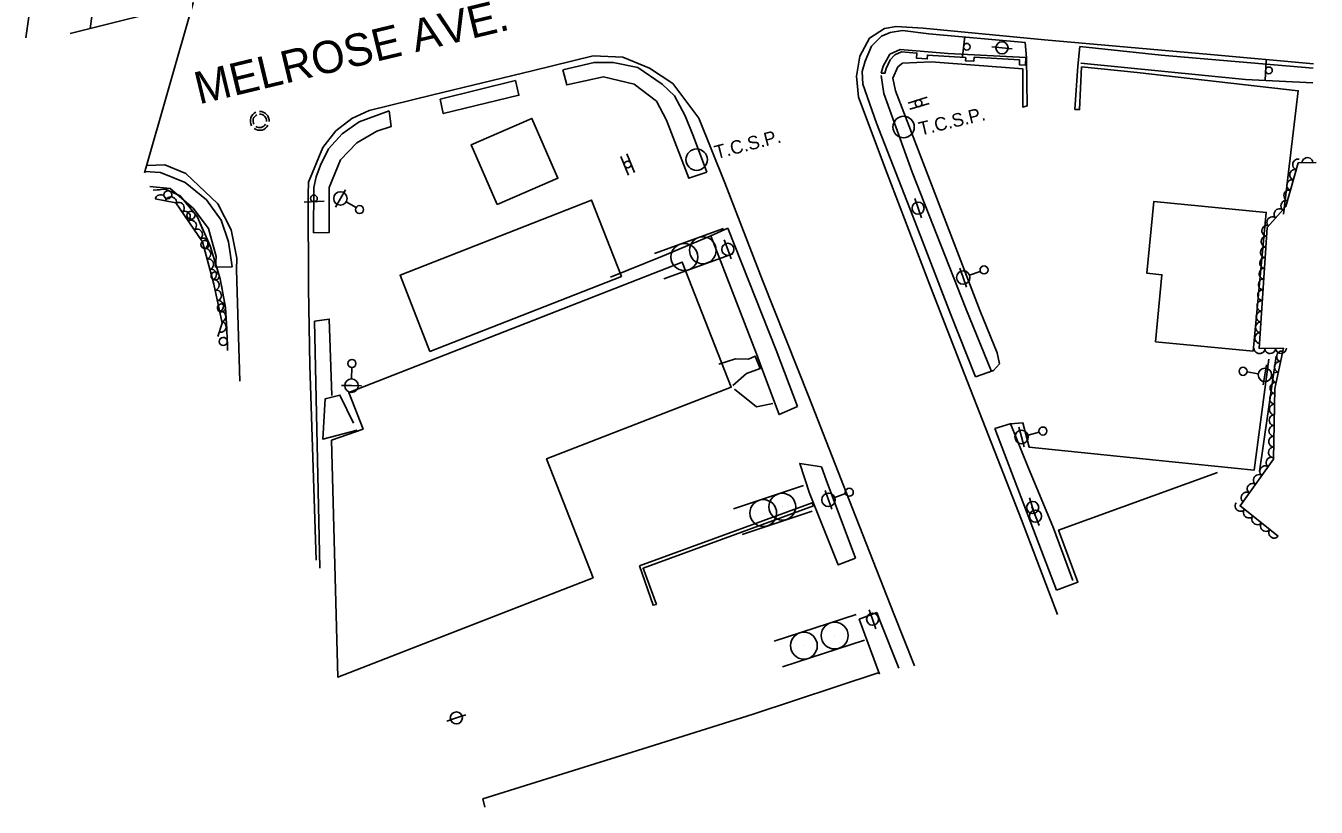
# Model space of a CAD drawing. Extents: x 1722896 to 1754269, y 648279 to 666297.
# Drawn here: x 1746831.8 to 1747312.2, y 651136 to 651426.9 of the extents above; entities that cross this region are included whole.
import ezdxf

# ---------------------------------------------------------------- set-up
doc = ezdxf.new("R2010")
doc.units = 0
for name, color, linetype in [('DESIGN - CENTERLINE - Proposed', 7, 'Continuous'), ('DESIGN - CENTERLINE - Proposed Text', 7, 'Continuous'), ('DESIGN - PUBLIC HEARING - Shapes', 7, 'Continuous'), ('DESIGN - SCRATCH - User 1', 7, 'Continuous'), ('DESIGN - SHEET - Linework', 7, 'Continuous'), ('SURVEY - CENTERLINE - Preliminary Text', 7, 'Continuous'), ('SURVEY - DTM - Breaklines', 7, 'Continuous'), ('SURVEY - VEGETATION - Features with Text', 7, 'Continuous')]:
    doc.layers.add(name, color=color, linetype=linetype)

msp = doc.modelspace()

# ---------------------------------------------------------------- linework, layer by layer
at = {"layer": 'DESIGN - CENTERLINE - Proposed'}
msp.add_lwpolyline([(1746875.95, 651372.13), (1746894.15, 651435.36), (1746848.3, 651423.97)], dxfattribs=at)
at = {"layer": 'DESIGN - CENTERLINE - Proposed Text'}
for points in [[(1747007.3, 651360.34), (1747029.89, 651370.15), (1747020.23, 651392.4), (1746997.64, 651382.6)], [(1746982.29, 651305.66), (1747053.53, 651333.62), (1747042.4, 651361.99), (1746971.16, 651334.03)], [(1747252.36, 651309.29), (1747288.69, 651305.81), (1747293.64, 651357.41), (1747251.76, 651361.43), (1747249.21, 651334.77), (1747254.76, 651334.24)]]:
    msp.add_lwpolyline(points, close=True, dxfattribs=at)
for points in [[(1746945.61, 651272.67), (1746957.4, 651276.77), (1746952.03, 651290.44), (1747076.21, 651338.92), (1747094.44, 651292.42), (1747025.69, 651265.72), (1747043.02, 651221.42), (1746947.93, 651184.49), (1746945.61, 651272.67)], [(1747291.09, 651261.03), (1747297.25, 651303.86)], [(1747291.09, 651261.03), (1747297.25, 651303.86)], [(1747066.64, 651211.54), (1747065.33, 651211.2), (1747060.32, 651225.86), (1747124.6, 651249.31), (1747125.09, 651248.17), (1747061.63, 651224.97), (1747066.64, 651211.54)]]:
    msp.add_lwpolyline(points, dxfattribs=at)
at = {"layer": 'DESIGN - PUBLIC HEARING - Shapes'}
for p, q in [((1747180.49, 651415.48), (1747181.38, 651422.93)), ((1747293.23, 651406.57), (1747293.55, 651414.06)), ((1747160.25, 651398.1), (1747167.42, 651400.29)), ((1747160.95, 651395.8), (1747168.12, 651397.99)), ((1747158.6, 651389.19), (1747158.6, 651389.19)), ((1747056.19, 651371.33), (1747053.35, 651378.27)), ((1747058.41, 651372.23), (1747055.58, 651379.18)), ((1747081.55, 651377.05), (1747081.55, 651377.05)), ((1746942.89, 651361.54), (1746935.39, 651361.28)), ((1747065.93, 651342.09), (1747091.57, 651351.42)), ((1747083.89, 651343.31), (1747083.89, 651343.31)), ((1747069.35, 651332.7), (1747094.98, 651342.02)), ((1747077.02, 651340.81), (1747077.02, 651340.81)), ((1747095.34, 651247.07), (1747121.34, 651255.75)), ((1747113.47, 651247.85), (1747113.47, 651247.85)), ((1747098.51, 651237.58), (1747124.51, 651246.27)), ((1747106.38, 651245.48), (1747106.38, 651245.48)), ((1747110.45, 651197.79), (1747140.94, 651207.76)), ((1747132.99, 651199.9), (1747132.99, 651199.9)), ((1747113.55, 651188.29), (1747144.05, 651198.25)), ((1747121.5, 651196.15), (1747121.5, 651196.15))]:
    msp.add_line(p, q, dxfattribs=at)
for centre, radius in [((1747182.15, 651419.08), 1.25), ((1747294.62, 651410.28), 1.25), ((1747164.18, 651398.04), 1.27), ((1747158.6, 651389.19), 4), ((1747081.55, 651377.05), 4), ((1747055.88, 651375.25), 1.27), ((1746939.08, 651362.63), 1.25), ((1747083.86, 651343.32), 5), ((1747076.98, 651340.82), 5), ((1747113.44, 651247.87), 5), ((1747106.34, 651245.5), 5), ((1747132.95, 651199.92), 5), ((1747121.47, 651196.16), 5)]:
    msp.add_circle(centre, radius, dxfattribs=at)
at = {"layer": 'DESIGN - SCRATCH - User 1'}
for points in [[(1747150.3, 651409.24), (1747150.94, 651411.82), (1747153.51, 651416.28), (1747157.28, 651418.1), (1747175.22, 651416.54), (1747204.12, 651415.03), (1747203.93, 651412.28), (1747201.75, 651412.39), (1747201.78, 651414.16), (1747184.82, 651415.15), (1747184.7, 651413.65), (1747181.63, 651413.85), (1747181.75, 651414.93), (1747181.69, 651415.01), (1747167.5, 651415.99), (1747167.38, 651414.56), (1747163.41, 651414.77), (1747163.56, 651416.73), (1747157.82, 651417.13), (1747155.28, 651416.08), (1747153.55, 651414.23), (1747152.07, 651410.95), (1747151.64, 651409.19), (1747150.3, 651409.24)], [(1746879.24, 651365.71), (1746883.83, 651366.01), (1746889.34, 651363.54), (1746895.63, 651355.88), (1746900.39, 651344.95), (1746904.22, 651332.64), (1746906.11, 651322.02), (1746906.65, 651314), (1746906.93, 651306.06)], [(1746879.24, 651365.71), (1746881.58, 651365.86)], [(1746883.18, 651365.97), (1746883.83, 651366.01), (1746887.43, 651364.4)], [(1746888.89, 651363.74), (1746889.34, 651363.54), (1746890.52, 651362.1)], [(1746890.52, 651362.1), (1746892.01, 651360.29)], [(1746893.02, 651359.05), (1746895.63, 651355.88), (1746895.82, 651355.42)], [(1746896.46, 651353.96), (1746897.4, 651351.8)], [(1746897.4, 651351.8), (1746898.34, 651349.65)], [(1746898.98, 651348.18), (1746900.39, 651344.95), (1746900.71, 651343.92)], [(1746901.18, 651342.4), (1746901.88, 651340.15)], [(1746901.88, 651340.15), (1746902.58, 651337.91)], [(1746903.05, 651336.38), (1746904.22, 651332.64), (1746904.34, 651331.97)], [(1746904.62, 651330.39), (1746905.03, 651328.08)], [(1746905.03, 651328.08), (1746905.44, 651325.77)], [(1746905.72, 651324.19), (1746906.11, 651322.02), (1746906.27, 651319.63)], [(1746906.38, 651318.03), (1746906.53, 651315.69)], [(1746906.53, 651315.69), (1746906.65, 651314), (1746906.67, 651313.34)], [(1746906.73, 651311.74), (1746906.89, 651307.15)]]:
    msp.add_lwpolyline(points, dxfattribs=at)
for centre, start, end in [((1746884.7, 651363.98), 179.0689, 179.0591), ((1746893.31, 651356.34), 152.6274, 152.6176), ((1746898.51, 651345.49), 136.7971, 136.7872), ((1746902.3, 651333.76), 130.5663, 130.5564), ((1746904.62, 651321.85), 117.0819, 117.0721), ((1746905.31, 651309.41), 115.3386, 115.3288)]:
    msp.add_arc(centre, 1.5, start, end, dxfattribs=at)
at = {"layer": 'SURVEY - CENTERLINE - Preliminary Text'}
for points in [[(1746933.1, 651736.19), (1746912.91, 651672.48), (1746896.47, 651618.57), (1746863.46, 651481.12), (1746855.83, 651425.84)], [(1746831.82, 651422.36), (1746834.99, 651445.15), (1746839.45, 651469.36), (1746845.67, 651496.03)], [(1747311.21, 651412.7), (1747272.89, 651416.2), (1747211, 651421.67), (1747165.89, 651426.02), (1747155.81, 651426.61), (1747151.44, 651425.83), (1747145.97, 651422.28), (1747142.35, 651415.59), (1747141.05, 651408.08), (1747141.78, 651400.27), (1747152.47, 651371.88), (1747168.6, 651329.7), (1747181.26, 651297.27), (1747202.46, 651243.05), (1747215.95, 651207.71)], [(1747203.92, 651420.71), (1747167.95, 651423.9), (1747158.23, 651425.07), (1747153.63, 651424.42), (1747150.33, 651422.98), (1747146.71, 651419.33), (1747144.28, 651413.74), (1747143.22, 651409.9), (1747143.41, 651405.2), (1747148.47, 651390.62), (1747162.9, 651353.84), (1747176.08, 651319.67), (1747185.33, 651296.17)], [(1747185.33, 651296.17), (1747192.03, 651298.53), (1747194.3, 651301.04), (1747193.4, 651305.18), (1747187.13, 651320.69), (1747155.61, 651402.62), (1747154.62, 651407.43), (1747156.42, 651411.56), (1747158.22, 651412.97), (1747168.83, 651413.42), (1747202.94, 651410.87), (1747202.97, 651396.64), (1747204.6, 651397.06), (1747204.4, 651414.89), (1747203.92, 651420.71)], [(1746939.92, 651227.95), (1746937.52, 651300.57), (1746937.1, 651329.14), (1746936.94, 651363.91), (1746937.05, 651368.63), (1746942.34, 651381.6), (1746947.27, 651387.8), (1746953.16, 651392.36), (1746959.61, 651395.39), (1746983.37, 651401.2), (1747020.3, 651410.09), (1747043.05, 651415.64), (1747054.09, 651415.22), (1747064.05, 651411.06), (1747072.75, 651405.38), (1747082.43, 651392.47), (1747092.02, 651368.45), (1747106.15, 651331.82), (1747123.31, 651288.82), (1747139.6, 651247.23), (1747154.99, 651208.06), (1747162.69, 651188.64)], [(1747224.19, 651419.17), (1747223.51, 651411.87), (1747222.41, 651395.73), (1747224.14, 651395.67), (1747224.84, 651411.56), (1747245.62, 651409.44), (1747305.52, 651402.69), (1747300.07, 651356.7)], [(1747311.05, 651411.05), (1747254.47, 651415.96), (1747224.19, 651419.17)], [(1747085.38, 651372.45), (1747080.38, 651385.69), (1747077.28, 651393.3), (1747073.36, 651400.78), (1747068.77, 651405.1), (1747059.72, 651411.4), (1747050.47, 651413.2), (1747043.39, 651413.23), (1747031.75, 651410.44)], [(1747085.38, 651372.45), (1747078.65, 651370.11), (1747070.31, 651391.72), (1747066.65, 651398.76), (1747058.35, 651405.11), (1747046.83, 651407.85), (1747033.17, 651404.85), (1747031.75, 651410.44)], [(1747310.94, 651405.7), (1747285.86, 651406.94), (1747224.55, 651412.97)], [(1747014.07, 651406.47), (1746986.08, 651399.61)], [(1747014.07, 651406.47), (1747015.38, 651401.05), (1746987.2, 651394.17), (1746986.08, 651399.61)], [(1747150.25, 651408.36), (1747151.27, 651401.62), (1747161.79, 651372.34), (1747181.77, 651321.66), (1747191.29, 651298.26)], [(1746967.15, 651395.26), (1746955.94, 651391.07), (1746949.57, 651386.62), (1746944.56, 651381.1), (1746941.58, 651374.99), (1746939.94, 651370.7), (1746939.01, 651366.67), (1746938.89, 651349.85)], [(1746967.15, 651395.26), (1746967.88, 651389.45), (1746962.53, 651387.6), (1746955.05, 651383.28), (1746948.92, 651376.99), (1746944.77, 651366.66), (1746944.81, 651349.96), (1746938.89, 651349.85)], [(1746876.1, 651372.58), (1746881.98, 651372.22), (1746891.16, 651368.51), (1746899.08, 651362.14), (1746904.54, 651354.5), (1746907.3, 651346.51), (1746908.69, 651337.16)], [(1746876.82, 651374.89), (1746883.56, 651375.09), (1746891.4, 651371.92), (1746903.32, 651360.61), (1746908.3, 651350.89), (1746910.43, 651340.36), (1746910.26, 651335.98), (1746911.49, 651294.55)], [(1746878, 651367.02), (1746885.6, 651366.31), (1746894.12, 651358.98), (1746899.8, 651351.48), (1746902.69, 651340.97), (1746902.48, 651337.06), (1746908.69, 651337.16)], [(1747086.8, 651348.66), (1747068.88, 651341.08), (1747049.43, 651333.37)], [(1747119.08, 651285.21), (1747112.23, 651282.14), (1747105.65, 651299.73), (1747103.78, 651304.76), (1747086.8, 651348.66), (1747093.21, 651351.54)], [(1747119.08, 651285.21), (1747111.13, 651306.17), (1747093.21, 651351.54)], [(1746939.31, 651316.94), (1746944.79, 651317.7), (1746945.77, 651289.3)], [(1746941.3, 651224.94), (1746939.31, 651316.94)], [(1747089.85, 651300.98), (1747096.05, 651302.91), (1747100.85, 651302.84), (1747103.3, 651303.95), (1747105.21, 651299.37), (1747100.17, 651297.48), (1747094.99, 651293.02)], [(1747192.53, 651276.95), (1747198.32, 651278.71), (1747203, 651279.05), (1747205.34, 651270.05), (1747252.51, 651265.19), (1747289.11, 651261.47), (1747294.52, 651302.75)], [(1747109.98, 651286.23), (1747103.78, 651285.09), (1747095.7, 651291.67)], [(1747192.53, 651276.95), (1747207, 651239.27), (1747215.53, 651216.87)], [(1747198.57, 651278.49), (1747204.89, 651262.8), (1747214.42, 651239.88), (1747221.64, 651220.41)], [(1747140.66, 651228.7), (1747134.26, 651226.24), (1747123.62, 651252.93), (1747119.92, 651263.99), (1747128.01, 651262.75)], [(1747140.66, 651228.7), (1747129.72, 651257.86), (1747128.01, 651262.75)], [(1747215.53, 651216.87), (1747223.48, 651219.79), (1747216.33, 651239.17), (1747275.49, 651260.55)], [(1747149.66, 651185.49), (1747142.08, 651206), (1747148.67, 651208.53)], [(1747156.83, 651187.84), (1747150.01, 651204.9), (1747148.67, 651208.53)], [(1747002.71, 651136.04), (1747002, 651139.1), (1747061.49, 651157.71), (1747102.54, 651170.62), (1747149.18, 651186.06)]]:
    msp.add_lwpolyline(points, dxfattribs=at)
at = {"layer": 'SURVEY - DTM - Breaklines'}
for p, q in [((1747195.24, 651418.66), (1747191.51, 651419.04)), ((1747195.24, 651418.66), (1747198.97, 651418.29)), ((1746948.93, 651362.6), (1746947.05, 651359.35)), ((1746948.93, 651362.6), (1746950.8, 651365.85)), ((1747163.99, 651358.98), (1747162.76, 651362.53)), ((1746954.77, 651359.22), (1746951.09, 651361.35)), ((1747163.99, 651358.98), (1747165.22, 651355.44)), ((1747093.15, 651343.67), (1747091.83, 651347.18)), ((1747093.15, 651343.67), (1747094.47, 651340.16)), ((1747180.79, 651333.18), (1747179.51, 651336.7)), ((1747187.14, 651335.48), (1747183.14, 651334.03)), ((1747180.79, 651333.18), (1747182.07, 651329.65)), ((1747293.12, 651296.93), (1747293.74, 651300.63)), ((1746953.2, 651299.68), (1746953.12, 651295.43)), ((1747286.47, 651298.03), (1747290.66, 651297.34)), ((1747293.12, 651296.93), (1747292.51, 651293.23)), ((1746953.07, 651292.93), (1746949.32, 651293)), ((1746953.07, 651292.93), (1746956.82, 651292.86)), ((1747202.51, 651273.83), (1747201.51, 651277.44)), ((1747202.51, 651273.83), (1747203.52, 651270.21)), ((1747209.02, 651275.63), (1747204.92, 651274.5)), ((1747130.64, 651250.44), (1747129.35, 651253.96)), ((1747136.98, 651252.76), (1747132.99, 651251.3)), ((1747130.64, 651250.44), (1747131.93, 651246.92)), ((1747206.65, 651247.58), (1747205.48, 651251.14)), ((1747207.69, 651244.36), (1747206.3, 651247.84)), ((1747206.65, 651247.58), (1747207.82, 651244.02)), ((1747207.69, 651244.36), (1747209.08, 651240.88)), ((1747147.07, 651206.01), (1747145.84, 651209.55)), ((1747147.07, 651206.01), (1747148.3, 651202.46)), ((1746992.11, 651169.26), (1746995.66, 651170.46)), ((1746992.11, 651169.26), (1746988.56, 651168.05))]:
    msp.add_line(p, q, dxfattribs=at)
for centre, radius in [((1747195.24, 651418.66), 2.25), ((1746948.93, 651362.6), 2.5), ((1746956.07, 651358.47), 1.5), ((1747163.99, 651358.98), 2.25), ((1747093.15, 651343.67), 2.25), ((1747180.79, 651333.18), 2.5), ((1747188.55, 651336), 1.5), ((1746953.22, 651301.18), 1.5), ((1747284.99, 651298.27), 1.5), ((1746953.07, 651292.93), 2.5), ((1747293.12, 651296.93), 2.5), ((1747202.51, 651273.83), 2.5), ((1747210.46, 651276.04), 1.5), ((1747130.64, 651250.44), 2.5), ((1747138.39, 651253.27), 1.5), ((1747206.65, 651247.58), 2.25), ((1747207.69, 651244.36), 2.25), ((1747147.07, 651206.01), 2.25), ((1746992.11, 651169.26), 2.25)]:
    msp.add_circle(centre, radius, dxfattribs=at)
for radius, start, end in [(3.5, 113.5086, 210.8033), (2.5, 114.311, 210.7492), (3.5, 355.1023, 91.5486), (2.5, 355.0996, 91.6446), (3.5, 234.9453, 331.7384), (2.5, 234.8633, 331.6979)]:
    msp.add_arc((1746918.89, 651391.49), radius, start, end, dxfattribs=at)
at = {"layer": 'SURVEY - VEGETATION - Features with Text'}
for points in [[(1747298.04, 651236.86), (1747283.89, 651248.16), (1747296.27, 651265.55), (1747296.86, 651291.9), (1747300.02, 651306.84), (1747291.02, 651306.73), (1747293.97, 651351.82), (1747300.87, 651359.57), (1747305.51, 651375.84), (1747312.21, 651375.97)], [(1746880, 651362.48), (1746887.69, 651360.97), (1746897.55, 651346.43), (1746901.87, 651330.66), (1746904.9, 651316.14), (1746903.34, 651311.19)], [(1746955.15, 651276.39), (1746942.36, 651273.07), (1746943.22, 651288.01), (1746948.76, 651289.45), (1746953.79, 651278.95)]]:
    msp.add_lwpolyline(points, dxfattribs=at)
for centre, major_axis in [((1747305.36, 651375.29), (0.55, 1.92)), ((1747308.95, 651375.91), (2, 0.04)), ((1747304.26, 651371.45), (0.55, 1.92)), ((1747303.16, 651367.6), (0.55, 1.92)), ((1746881.96, 651362.1), (1.96, -0.39)), ((1746885.88, 651361.33), (1.96, -0.39)), ((1747302.07, 651363.75), (0.55, 1.92)), ((1746888.9, 651359.18), (1.12, -1.66)), ((1746891.15, 651355.87), (1.12, -1.66)), ((1747298.45, 651356.85), (1.33, 1.49)), ((1747300.97, 651359.91), (0.55, 1.92)), ((1746893.39, 651352.56), (1.12, -1.66)), ((1747293.88, 651350.55), (0.13, 2)), ((1747295.78, 651353.86), (1.33, 1.49)), ((1746895.64, 651349.25), (1.12, -1.66)), ((1746897.71, 651345.86), (0.53, -1.93)), ((1747293.62, 651346.56), (0.13, 2)), ((1746898.76, 651342), (0.53, -1.93)), ((1747293.36, 651342.57), (0.13, 2)), ((1746899.82, 651338.14), (0.53, -1.93)), ((1747293.1, 651338.58), (0.13, 2)), ((1746900.88, 651334.29), (0.53, -1.93)), ((1747292.84, 651334.59), (0.13, 2)), ((1746901.92, 651330.43), (0.41, -1.96)), ((1746902.74, 651326.51), (0.41, -1.96)), ((1747292.32, 651326.61), (0.13, 2)), ((1747292.58, 651330.6), (0.13, 2)), ((1746903.55, 651322.59), (0.41, -1.96)), ((1747292.06, 651322.61), (0.13, 2)), ((1746904.37, 651318.68), (0.41, -1.96)), ((1747291.8, 651318.62), (0.13, 2)), ((1746904.48, 651314.8), (-0.6, -1.91)), ((1747291.53, 651314.63), (0.13, 2)), ((1747291.27, 651310.64), (0.13, 2)), ((1747291.1, 651306.73), (-2, -0.02)), ((1747295.1, 651306.78), (-2, -0.02)), ((1747299.1, 651306.83), (-2, -0.02)), ((1747299.38, 651303.83), (0.41, 1.96)), ((1747298.56, 651299.91), (0.41, 1.96)), ((1747297.73, 651296), (0.41, 1.96)), ((1747296.91, 651292.09), (0.41, 1.96)), ((1747296.78, 651288.09), (0.04, 2)), ((1747296.69, 651284.09), (0.04, 2)), ((1747296.6, 651280.09), (0.04, 2)), ((1747296.51, 651276.1), (0.04, 2)), ((1747296.42, 651272.1), (0.04, 2)), ((1747295.43, 651264.37), (1.16, 1.63)), ((1747296.33, 651268.1), (0.04, 2)), ((1747293.11, 651261.11), (1.16, 1.63)), ((1747288.47, 651254.59), (1.16, 1.63)), ((1747290.79, 651257.85), (1.16, 1.63)), ((1747286.15, 651251.33), (1.16, 1.63)), ((1747283.98, 651248.09), (-1.56, 1.25)), ((1747287.1, 651245.6), (-1.56, 1.25)), ((1747290.23, 651243.1), (-1.56, 1.25)), ((1747293.36, 651240.61), (-1.56, 1.25)), ((1747296.48, 651238.11), (-1.56, 1.25))]:
    msp.add_ellipse(centre, major_axis=major_axis, ratio=0.940188, start_param=0, end_param=3.141593, dxfattribs=at)

# ---------------------------------------------------------------- texts
at = {"layer": 'DESIGN - PUBLIC HEARING - Shapes'}
for rotation, p in [(13.4517, (1747164.88, 651385.99)), (14.5495, (1747088.95, 651377.24))]:
    msp.add_text('T.C.S.P.', height=5, rotation=rotation, dxfattribs=at).set_placement(p)
at = {"layer": 'DESIGN - SHEET - Linework'}
msp.add_text('MELROSE AVE.', height=12, rotation=13.5306, dxfattribs=at).set_placement((1746896.27, 651397.58))

doc.saveas('drawing.dxf')
